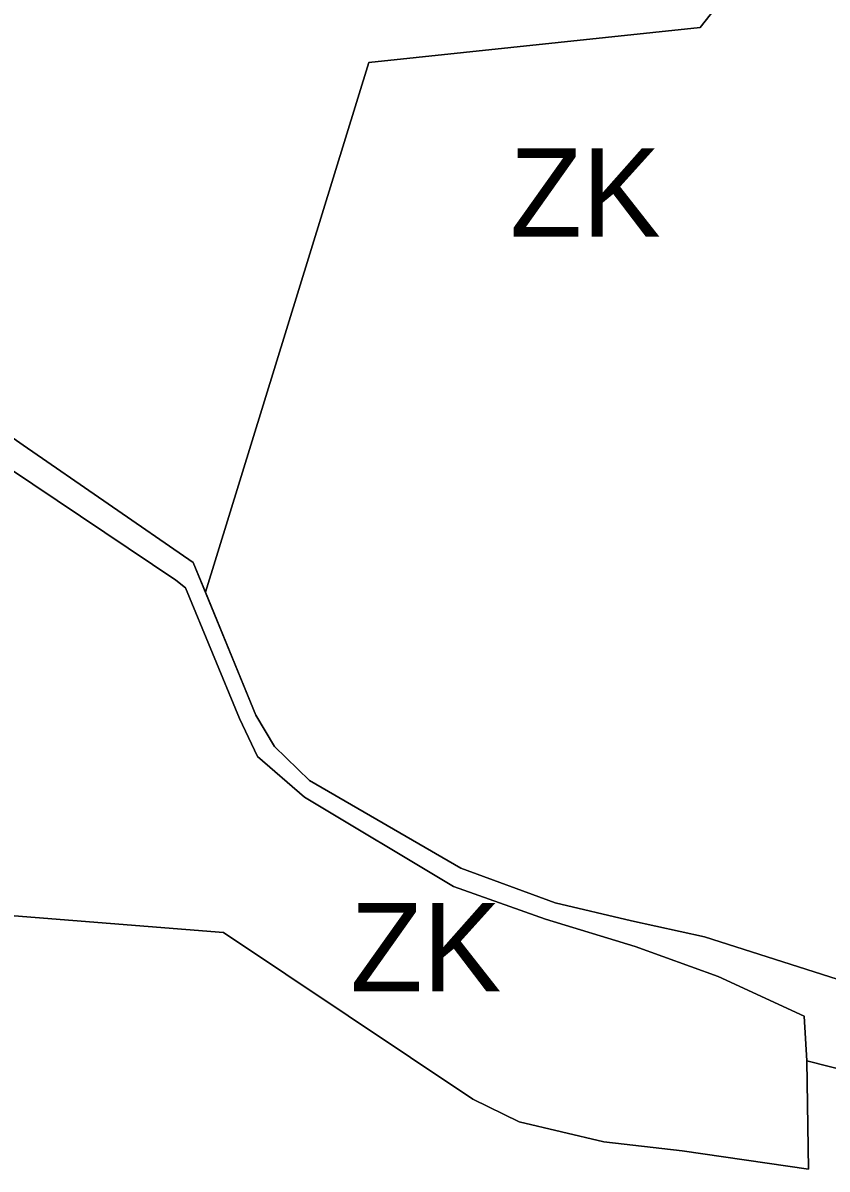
# Model space of a CAD drawing. Extents: x -555509 to -553005, y -1186756 to -1182560.
# Drawn here: x -554208.9 to -554081.4, y -1185785.2 to -1185603.5 of the extents above; entities that cross this region are included whole.
import ezdxf

# ---------------------------------------------------------------- set-up
doc = ezdxf.new("R2010")
doc.units = 0
for name, color, linetype in [('Level 26', 7, 'Continuous'), ('Level 59', 7, 'Continuous'), ('OBRYS_PLOCH', 7, 'Continuous'), ('stav_AL', 7, 'Continuous'), ('stav_AP', 7, 'Continuous'), ('stav_ZK', 7, 'Continuous')]:
    doc.layers.add(name, color=color, linetype=linetype)

msp = doc.modelspace()

# ---------------------------------------------------------------- linework, layer by layer
at = {"layer": 'Level 26'}
for p, q in [((-554208.82, -1185670.43), (-554234.45, -1185652.54)), ((-554181.86, -1185689.04), (-554208.82, -1185670.43)), ((-554211.02, -1185674.13), (-554184.61, -1185691.85)), ((-554171.94, -1185713.23), (-554181.86, -1185689.04)), ((-554184.61, -1185691.85), (-554183.1, -1185693.05)), ((-554183.1, -1185693.05), (-554174.52, -1185713.8)), ((-554174.52, -1185713.8), (-554171.66, -1185719.81)), ((-554168.98, -1185718.23), (-554171.94, -1185713.23)), ((-554163.41, -1185723.6), (-554168.98, -1185718.23)), ((-554171.66, -1185719.81), (-554164.23, -1185726.28)), ((-554139.42, -1185737.51), (-554163.41, -1185723.6)), ((-554164.23, -1185726.28), (-554140.61, -1185740.42)), ((-554124.46, -1185743.03), (-554139.42, -1185737.51)), ((-554140.61, -1185740.42), (-554126.03, -1185745.61)), ((-554112.37, -1185745.86), (-554124.46, -1185743.03)), ((-554126.03, -1185745.61), (-554111.78, -1185749.93)), ((-554111.78, -1185749.93), (-554098.61, -1185754.68)), ((-554098.61, -1185754.68), (-554085.01, -1185761.01)), ((-554085.01, -1185761.01), (-554084.59, -1185768.1)), ((-554084.59, -1185768.1), (-554060.49, -1185774.23))]:
    msp.add_line(p, q, dxfattribs=at)
msp.add_lwpolyline([(-554078.43, -1185755.55), (-554100.81, -1185748.42), (-554112.37, -1185745.86)], dxfattribs=at)
at = {"layer": 'OBRYS_PLOCH'}
for p, q in [((-554208.82, -1185670.43), (-554234.45, -1185652.54)), ((-554208.82, -1185670.43), (-554181.86, -1185689.04)), ((-554181.86, -1185689.04), (-554208.82, -1185670.43)), ((-554184.61, -1185691.85), (-554211.02, -1185674.13)), ((-554211.02, -1185674.13), (-554184.61, -1185691.85)), ((-554181.86, -1185689.04), (-554179.93, -1185693.74)), ((-554171.94, -1185713.23), (-554181.86, -1185689.04)), ((-554183.1, -1185693.05), (-554184.61, -1185691.85)), ((-554184.61, -1185691.85), (-554183.1, -1185693.05)), ((-554174.52, -1185713.8), (-554183.1, -1185693.05)), ((-554183.1, -1185693.05), (-554174.52, -1185713.8)), ((-554179.93, -1185693.74), (-554171.94, -1185713.23)), ((-554171.66, -1185719.81), (-554174.52, -1185713.8)), ((-554174.52, -1185713.8), (-554171.66, -1185719.81)), ((-554171.94, -1185713.23), (-554168.98, -1185718.23)), ((-554168.98, -1185718.23), (-554171.94, -1185713.23)), ((-554168.98, -1185718.23), (-554163.41, -1185723.6)), ((-554163.41, -1185723.6), (-554168.98, -1185718.23)), ((-554164.23, -1185726.28), (-554171.66, -1185719.81)), ((-554171.66, -1185719.81), (-554164.23, -1185726.28)), ((-554163.41, -1185723.6), (-554139.42, -1185737.51)), ((-554139.42, -1185737.51), (-554163.41, -1185723.6)), ((-554140.61, -1185740.42), (-554164.23, -1185726.28)), ((-554164.23, -1185726.28), (-554140.61, -1185740.42)), ((-554139.42, -1185737.51), (-554124.46, -1185743.03)), ((-554124.46, -1185743.03), (-554139.42, -1185737.51)), ((-554126.03, -1185745.61), (-554140.61, -1185740.42)), ((-554140.61, -1185740.42), (-554126.03, -1185745.61)), ((-554244.07, -1185742.37), (-554177.07, -1185747.73)), ((-554177.07, -1185747.73), (-554234.74, -1185743.12)), ((-554124.46, -1185743.03), (-554112.37, -1185745.86)), ((-554112.37, -1185745.86), (-554124.46, -1185743.03)), ((-554111.78, -1185749.93), (-554126.03, -1185745.61)), ((-554126.03, -1185745.61), (-554111.78, -1185749.93)), ((-554177.07, -1185747.73), (-554137.54, -1185774.16)), ((-554137.54, -1185774.16), (-554177.07, -1185747.73)), ((-554098.61, -1185754.68), (-554111.78, -1185749.93)), ((-554111.78, -1185749.93), (-554098.61, -1185754.68)), ((-554085.01, -1185761.01), (-554098.61, -1185754.68)), ((-554098.61, -1185754.68), (-554085.01, -1185761.01)), ((-554084.59, -1185768.1), (-554085.01, -1185761.01)), ((-554085.01, -1185761.01), (-554084.59, -1185768.1)), ((-554060.49, -1185774.23), (-554084.59, -1185768.1)), ((-554084.59, -1185768.1), (-554084.28, -1185785.25)), ((-554084.59, -1185768.1), (-554060.49, -1185774.23)), ((-554130.2, -1185777.76), (-554137.54, -1185774.16)), ((-554116.73, -1185780.93), (-554130.2, -1185777.76))]:
    msp.add_line(p, q, dxfattribs=at)
for points in [[(-553963.43, -1185534.75), (-553971.86, -1185570.57), (-554019.93, -1185577.88), (-554049.8, -1185583.01), (-554089.83, -1185589.39), (-554101.5, -1185604.16), (-554154.04, -1185609.73), (-554179.93, -1185693.74)], [(-554179.93, -1185693.74), (-554154.04, -1185609.73), (-554101.5, -1185604.16), (-554089.83, -1185589.39), (-554049.8, -1185583.01), (-554019.93, -1185577.88), (-553971.86, -1185570.57), (-553963.43, -1185534.75)], [(-554276.6, -1185616.82), (-554234.45, -1185652.54), (-554208.82, -1185670.43)], [(-554112.37, -1185745.86), (-554100.81, -1185748.42), (-554078.43, -1185755.55)], [(-554078.43, -1185755.55), (-554100.81, -1185748.42), (-554112.37, -1185745.86)], [(-554137.54, -1185774.16), (-554130.2, -1185777.76), (-554116.73, -1185780.93), (-554104.34, -1185782.34), (-554084.28, -1185785.25), (-554084.59, -1185768.1)], [(-554084.28, -1185785.25), (-554104.34, -1185782.34), (-554116.73, -1185780.93)]]:
    msp.add_lwpolyline(points, dxfattribs=at)
at = {"layer": 'stav_AL'}
for p, q in [((-554208.82, -1185670.43), (-554181.86, -1185689.04)), ((-554181.86, -1185689.04), (-554179.93, -1185693.74))]:
    msp.add_line(p, q, dxfattribs=at)
for points in [[(-554179.93, -1185693.74), (-554154.04, -1185609.73), (-554101.5, -1185604.16), (-554089.83, -1185589.39), (-554049.8, -1185583.01), (-554019.93, -1185577.88), (-553971.86, -1185570.57), (-553963.43, -1185534.75)], [(-554276.6, -1185616.82), (-554234.45, -1185652.54), (-554208.82, -1185670.43)]]:
    msp.add_lwpolyline(points, dxfattribs=at)
at = {"layer": 'stav_AP'}
for p, q in [((-554177.07, -1185747.73), (-554234.74, -1185743.12)), ((-554137.54, -1185774.16), (-554177.07, -1185747.73)), ((-554060.49, -1185774.23), (-554084.59, -1185768.1)), ((-554084.59, -1185768.1), (-554084.28, -1185785.25)), ((-554130.2, -1185777.76), (-554137.54, -1185774.16)), ((-554116.73, -1185780.93), (-554130.2, -1185777.76)), ((-554104.34, -1185782.34), (-554116.73, -1185780.93)), ((-554084.28, -1185785.25), (-554104.34, -1185782.34))]:
    msp.add_line(p, q, dxfattribs=at)
at = {"layer": 'stav_ZK'}
for p, q in [((-554184.61, -1185691.85), (-554211.02, -1185674.13)), ((-554183.1, -1185693.05), (-554184.61, -1185691.85)), ((-554174.52, -1185713.8), (-554183.1, -1185693.05)), ((-554179.93, -1185693.74), (-554171.94, -1185713.23)), ((-554171.66, -1185719.81), (-554174.52, -1185713.8)), ((-554171.94, -1185713.23), (-554168.98, -1185718.23)), ((-554168.98, -1185718.23), (-554163.41, -1185723.6)), ((-554164.23, -1185726.28), (-554171.66, -1185719.81)), ((-554163.41, -1185723.6), (-554139.42, -1185737.51)), ((-554140.61, -1185740.42), (-554164.23, -1185726.28)), ((-554139.42, -1185737.51), (-554124.46, -1185743.03)), ((-554126.03, -1185745.61), (-554140.61, -1185740.42)), ((-554244.07, -1185742.37), (-554177.07, -1185747.73)), ((-554124.46, -1185743.03), (-554112.37, -1185745.86)), ((-554111.78, -1185749.93), (-554126.03, -1185745.61)), ((-554177.07, -1185747.73), (-554137.54, -1185774.16)), ((-554098.61, -1185754.68), (-554111.78, -1185749.93)), ((-554085.01, -1185761.01), (-554098.61, -1185754.68)), ((-554084.59, -1185768.1), (-554085.01, -1185761.01))]:
    msp.add_line(p, q, dxfattribs=at)
for points in [[(-553963.43, -1185534.75), (-553971.86, -1185570.57), (-554019.93, -1185577.88), (-554049.8, -1185583.01), (-554089.83, -1185589.39), (-554101.5, -1185604.16), (-554154.04, -1185609.73), (-554179.93, -1185693.74)], [(-554112.37, -1185745.86), (-554100.81, -1185748.42), (-554078.43, -1185755.55)], [(-554137.54, -1185774.16), (-554130.2, -1185777.76), (-554116.73, -1185780.93), (-554104.34, -1185782.34), (-554084.28, -1185785.25), (-554084.59, -1185768.1)]]:
    msp.add_lwpolyline(points, dxfattribs=at)

# ---------------------------------------------------------------- texts
at = {"layer": 'Level 59'}
for p in [(-554131.66, -1185637.35), (-554156.94, -1185757.05)]:
    msp.add_text('ZK', height=14, dxfattribs=at).set_placement(p)

doc.saveas('drawing.dxf')
